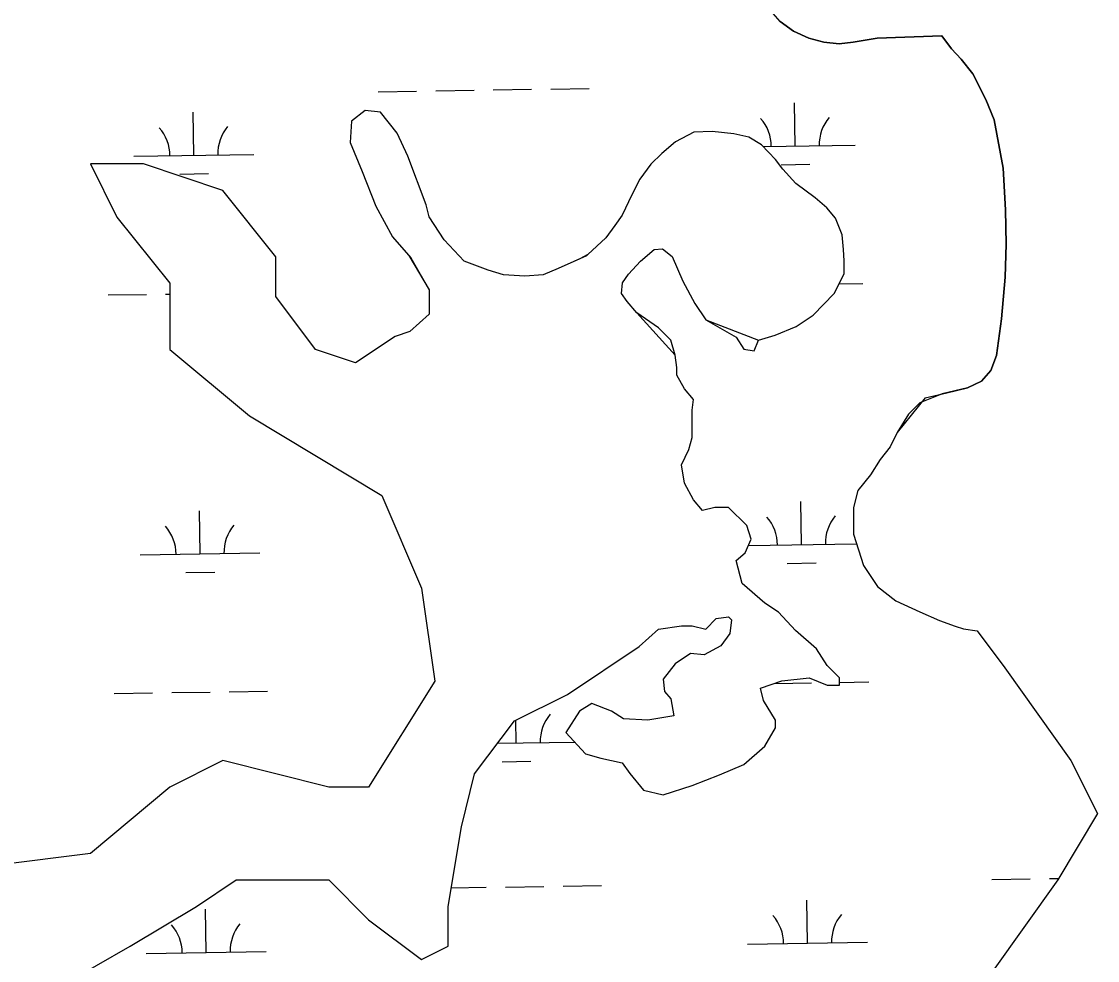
# Model space of a CAD drawing. Extents: x 3823584 to 3861785, y 301729 to 327625.
# Drawn here: x 3845662 to 3846560, y 308167 to 308951 of the extents above; entities that cross this region are included whole.
import ezdxf

# ---------------------------------------------------------------- set-up
doc = ezdxf.new("R2010")
doc.units = 0
for name, color, linetype in [('V-RIVR-GAGE', 7, 'Continuous'), ('V-TOPO-SHOR', 7, 'Continuous'), ('V-WETL-SWMP', 7, 'Continuous')]:
    doc.layers.add(name, color=color, linetype=linetype)

msp = doc.modelspace()

# ---------------------------------------------------------------- linework, layer by layer
at = {"layer": 'V-RIVR-GAGE'}
for p, q in [((3845948.54, 308876.85), (3845937.13, 308867.97)), ((3845961.23, 308875.59), (3845948.54, 308876.85)), ((3845975.18, 308857.82), (3845961.23, 308875.59)), ((3845937.13, 308867.97), (3845935.86, 308850.2)), ((3845984.05, 308838.78), (3845975.18, 308857.82)), ((3845935.86, 308850.2), (3845946.01, 308826.09)), ((3845999.27, 308798.17), (3845984.05, 308838.78)), ((3845763.4, 308832.24), (3845730.65, 308832.24)), ((3845829.75, 308810.11), (3845763.4, 308832.24)), ((3845946.01, 308826.09), (3845957.42, 308796.91)), ((3845957.42, 308796.91), (3845971.37, 308771.52)), ((3846001.81, 308788.02), (3845999.27, 308798.17)), ((3846014.49, 308768.99), (3846001.81, 308788.02)), ((3845971.37, 308771.52), (3845984.91, 308755.72)), ((3846030.98, 308751.22), (3846014.49, 308768.99)), ((3846051.27, 308743.61), (3846030.98, 308751.22)), ((3846127.74, 308753.08), (3846109.62, 308744.87)), ((3846063.96, 308739.8), (3846051.27, 308743.61)), ((3846081.71, 308738.53), (3846063.96, 308739.8)), ((3846096.93, 308739.8), (3846081.71, 308738.53)), ((3846109.62, 308744.87), (3846096.93, 308739.8))]:
    msp.add_line(p, q, dxfattribs=at)
at = {"layer": 'V-TOPO-SHOR'}
for p, q in [((3845730.99, 308832.24), (3845719.17, 308832.24)), ((3845719.17, 308832.24), (3845741.28, 308787.97)), ((3845873.98, 308754.78), (3845829.75, 308810.11)), ((3845741.28, 308787.97), (3845785.52, 308732.64)), ((3845984.91, 308755.72), (3846001.81, 308727.11)), ((3845873.98, 308721.58), (3845873.98, 308754.78)), ((3845785.52, 308732.64), (3845785.52, 308677.32)), ((3845907.16, 308677.32), (3845873.98, 308721.58)), ((3846001.81, 308727.11), (3846001.81, 308706.8)), ((3846001.81, 308706.8), (3845985.87, 308692.51)), ((3846207.27, 308672.54), (3846175.15, 308708.02)), ((3846232.77, 308702.06), (3846276.76, 308685.17)), ((3845985.87, 308692.51), (3845973.5, 308688.38)), ((3845973.5, 308688.38), (3845940.33, 308666.25)), ((3845785.52, 308677.32), (3845851.86, 308621.99)), ((3845940.33, 308666.25), (3845907.16, 308677.32)), ((3846208.54, 308662.39), (3846207.27, 308672.54)), ((3846208.54, 308656.04), (3846208.54, 308662.39)), ((3846214.88, 308644.62), (3846208.54, 308656.04)), ((3846222.49, 308635.74), (3846214.88, 308644.62)), ((3846221.23, 308626.85), (3846222.49, 308635.74)), ((3846415.87, 308636.94), (3846392.48, 308608.03)), ((3845851.86, 308621.99), (3845962.45, 308555.59)), ((3846221.23, 308611.63), (3846221.23, 308626.85)), ((3846221.23, 308604.01), (3846221.23, 308611.63)), ((3846218.69, 308593.86), (3846221.23, 308604.01)), ((3846392.48, 308608.03), (3846386.59, 308596.24)), ((3846212.35, 308581.17), (3846218.69, 308593.86)), ((3846386.59, 308596.24), (3846378.35, 308585.63)), ((3846378.35, 308585.63), (3846370.1, 308572.67)), ((3846214.88, 308565.94), (3846212.35, 308581.17)), ((3846370.1, 308572.67), (3846359.5, 308559.7)), ((3846222.49, 308551.98), (3846214.88, 308565.94)), ((3846359.5, 308559.7), (3846355.96, 308545.56)), ((3845962.45, 308555.59), (3845995.62, 308478.13)), ((3846230.1, 308543.1), (3846222.49, 308551.98)), ((3846240.25, 308545.64), (3846230.1, 308543.1)), ((3846251.66, 308545.64), (3846240.25, 308545.64)), ((3846266.88, 308530.41), (3846251.66, 308545.64)), ((3846355.96, 308545.56), (3846355.96, 308523.16)), ((3846270.69, 308518.99), (3846266.88, 308530.41)), ((3846355.96, 308523.16), (3846364.21, 308497.23)), ((3846265.62, 308507.56), (3846270.69, 308518.99)), ((3846258.01, 308501.22), (3846265.62, 308507.56)), ((3846263.08, 308482.18), (3846258.01, 308501.22)), ((3846364.21, 308497.23), (3846375.99, 308479.55)), ((3845995.62, 308478.13), (3846006.68, 308400.67)), ((3846282.1, 308465.69), (3846263.08, 308482.18)), ((3846375.99, 308479.55), (3846391.3, 308467.77)), ((3846391.3, 308467.77), (3846411.33, 308458.34)), ((3846293.52, 308458.07), (3846282.1, 308465.69)), ((3846232.64, 308444.11), (3846241.52, 308453)), ((3846241.52, 308453), (3846251.66, 308454.26)), ((3846251.66, 308454.26), (3846254.2, 308451.73)), ((3846254.2, 308451.73), (3846252.93, 308440.3)), ((3846307.47, 308442.84), (3846293.52, 308458.07)), ((3846411.33, 308458.34), (3846427.82, 308451.27)), ((3846427.82, 308451.27), (3846440.78, 308446.55)), ((3846177.22, 308429.6), (3846193.32, 308444.11)), ((3846193.32, 308444.11), (3846212.35, 308446.65)), ((3846212.35, 308446.65), (3846221.23, 308446.65)), ((3846221.23, 308446.65), (3846232.64, 308444.11)), ((3846325.23, 308427.61), (3846307.47, 308442.84)), ((3846440.78, 308446.55), (3846447.85, 308444.19)), ((3846447.85, 308444.19), (3846459.15, 308442.47)), ((3846459.15, 308442.47), (3846482.18, 308411.73)), ((3846252.93, 308440.3), (3846245.32, 308430.15)), ((3846117.26, 308389.6), (3846177.22, 308429.6)), ((3846219.96, 308423.81), (3846207.27, 308414.92)), ((3846231.37, 308422.54), (3846219.96, 308423.81)), ((3846245.32, 308430.15), (3846231.37, 308422.54)), ((3846334.1, 308413.65), (3846325.23, 308427.61)), ((3846207.27, 308414.92), (3846197.13, 308402.23)), ((3846344.25, 308403.5), (3846334.1, 308413.65)), ((3846482.18, 308411.73), (3846537.47, 308334.27)), ((3846006.68, 308400.67), (3845951.39, 308312.14)), ((3846197.13, 308402.23), (3846198.4, 308392.08)), ((3846278.3, 308394.62), (3846296.06, 308400.96)), ((3846296.06, 308400.96), (3846318.88, 308403.5)), ((3846318.88, 308403.5), (3846334.1, 308397.16)), ((3846334.1, 308397.16), (3846344.25, 308397.16)), ((3846344.25, 308397.16), (3846344.25, 308403.5)), ((3846073.03, 308367.47), (3846117.26, 308389.6)), ((3846198.4, 308392.08), (3846203.47, 308385.74)), ((3846280.84, 308384.47), (3846278.3, 308394.62)), ((3846137.52, 308381.93), (3846127.37, 308375.58)), ((3846154.01, 308375.58), (3846137.52, 308381.93)), ((3846203.47, 308385.74), (3846206.01, 308371.78)), ((3846290.98, 308367.97), (3846280.84, 308384.47)), ((3846127.37, 308375.58), (3846115.96, 308357.82)), ((3846164.15, 308369.24), (3846154.01, 308375.58)), ((3846184.45, 308367.97), (3846164.15, 308369.24)), ((3846206.01, 308371.78), (3846184.45, 308367.97)), ((3846039.85, 308323.21), (3846073.03, 308367.47)), ((3846282.1, 308346.4), (3846290.98, 308361.62)), ((3846290.98, 308361.62), (3846290.98, 308367.97)), ((3846115.96, 308357.82), (3846132.45, 308340.05)), ((3846264.35, 308331.17), (3846282.1, 308346.4)), ((3845829.75, 308334.27), (3845785.52, 308312.14)), ((3845918.21, 308312.14), (3845829.75, 308334.27)), ((3846132.45, 308340.05), (3846145.13, 308336.24)), ((3846145.13, 308336.24), (3846162.88, 308332.44)), ((3846537.47, 308334.27), (3846559.59, 308290.01)), ((3846162.88, 308332.44), (3846169.23, 308323.55)), ((3846244.05, 308322.28), (3846264.35, 308331.17)), ((3846028.8, 308278.94), (3846039.85, 308323.21)), ((3846169.23, 308323.55), (3846180.64, 308309.59)), ((3846221.23, 308313.4), (3846244.05, 308322.28)), ((3845785.52, 308312.14), (3845719.17, 308256.81)), ((3845951.39, 308312.14), (3845918.21, 308312.14)), ((3846180.64, 308309.59), (3846197.13, 308305.79)), ((3846197.13, 308305.79), (3846221.23, 308313.4)), ((3846559.59, 308290.01), (3846526.42, 308234.68)), ((3846017.74, 308212.55), (3846028.8, 308278.94)), ((3845719.17, 308256.81), (3845630.7, 308245.74)), ((3845807.63, 308212.55), (3845840.81, 308234.68)), ((3845840.81, 308234.68), (3845918.21, 308234.68)), ((3845918.21, 308234.68), (3845951.39, 308201.48)), ((3846526.42, 308234.68), (3846471.12, 308157.22)), ((3845752.34, 308179.35), (3845807.63, 308212.55)), ((3846017.74, 308179.35), (3846017.74, 308212.55)), ((3845951.39, 308201.48), (3845995.62, 308168.28)), ((3845674.93, 308135.09), (3845752.34, 308179.35)), ((3845995.62, 308168.28), (3846017.74, 308179.35))]:
    msp.add_line(p, q, dxfattribs=at)
for points in [[(3846429.59, 308939.27), (3846375.81, 308937.33), (3846355.85, 308933.9), (3846343.99, 308932.49), (3846331.33, 308933.83), (3846318.86, 308937.16), (3846305.79, 308943.05), (3846294.89, 308951.12), (3846285.17, 308962.37)], [(3846415.87, 308636.94), (3846433.83, 308641.34), (3846451.01, 308645.34), (3846462.85, 308650.91), (3846470.53, 308659.82), (3846475.43, 308672.48), (3846479.49, 308703.12), (3846482.54, 308737.9), (3846483.45, 308765.36), (3846482.97, 308794.01), (3846480.89, 308828.78), (3846473.46, 308869.06), (3846466.3, 308886.03), (3846455.57, 308907.53), (3846445.85, 308919.75), (3846437.72, 308928.42), (3846429.59, 308939.27)], [(3846276.76, 308685.17), (3846290.6, 308689.37), (3846308.2, 308696.54), (3846322.22, 308706.09), (3846339.78, 308724.15), (3846348.25, 308740.6), (3846348.21, 308751.29), (3846347.59, 308760.99), (3846346.56, 308773.06), (3846340.98, 308786.9), (3846333.83, 308795.58), (3846323.91, 308804.07), (3846307.84, 308815.89), (3846297.12, 308827.94), (3846290.96, 308836.03), (3846279.24, 308848.07), (3846268.53, 308854.57), (3846256.25, 308857.51), (3846238.04, 308859.23), (3846222.8, 308858.79), (3846207.58, 308850.83), (3846196.13, 308840.9), (3846186.86, 308831.96), (3846177.79, 308819.47), (3846171.1, 308806.38), (3846162.83, 308789.53), (3846156.73, 308780.81), (3846149.43, 308770.69), (3846134.43, 308756.79), (3846127.74, 308753.08)], [(3846175.15, 308708.02), (3846167.21, 308717.5), (3846162.44, 308724.02), (3846163.2, 308733.12), (3846168.33, 308740.27), (3846178.39, 308750.98), (3846189.64, 308760.91), (3846196.57, 308761.33), (3846204.7, 308755.02), (3846213.47, 308734.46), (3846223.62, 308715.89), (3846232.77, 308702.06)]]:
    msp.add_lwpolyline(points, dxfattribs=at)
at = {"layer": 'V-WETL-SWMP'}
for p, q in [((3846294.89, 308951.13), (3846305.79, 308943.05)), ((3846305.79, 308943.05), (3846318.86, 308937.16)), ((3846318.86, 308937.16), (3846331.33, 308933.83)), ((3846355.85, 308933.91), (3846375.81, 308937.33)), ((3846375.81, 308937.33), (3846429.59, 308939.27)), ((3846429.59, 308939.27), (3846437.72, 308928.43)), ((3846331.33, 308933.83), (3846343.99, 308932.49)), ((3846343.99, 308932.49), (3846355.85, 308933.91)), ((3846437.72, 308928.43), (3846445.85, 308919.76)), ((3846445.85, 308919.76), (3846455.57, 308907.54)), ((3846455.57, 308907.54), (3846466.3, 308886.03)), ((3845959.35, 308892.56), (3845991.35, 308893.06)), ((3846007.35, 308893.3), (3846039.34, 308893.8)), ((3846055.34, 308894.04), (3846087.34, 308894.54)), ((3846103.34, 308894.78), (3846135.33, 308895.28)), ((3846307.41, 308847.18), (3846306.85, 308883.18)), ((3846466.3, 308886.03), (3846473.46, 308869.06)), ((3845805.56, 308839.45), (3845805.01, 308875.44)), ((3845948.54, 308876.85), (3845937.13, 308867.97)), ((3845961.23, 308875.59), (3845948.54, 308876.85)), ((3845975.18, 308857.82), (3845961.23, 308875.59)), ((3845937.13, 308867.97), (3845935.86, 308850.2)), ((3846473.46, 308869.06), (3846480.89, 308828.78)), ((3845984.05, 308838.78), (3845975.18, 308857.82)), ((3846222.8, 308858.79), (3846207.58, 308850.83)), ((3846238.04, 308859.23), (3846222.8, 308858.79)), ((3846256.26, 308857.51), (3846238.04, 308859.23)), ((3846268.54, 308854.57), (3846256.26, 308857.51)), ((3846279.24, 308848.07), (3846268.54, 308854.57)), ((3845935.86, 308850.2), (3845946.01, 308826.09)), ((3846207.58, 308850.83), (3846196.13, 308840.9)), ((3846290.96, 308836.04), (3846279.24, 308848.07)), ((3846280.51, 308846.77), (3846357.4, 308847.95)), ((3845755.57, 308838.67), (3845855.55, 308840.22)), ((3845999.27, 308798.17), (3845984.05, 308838.78)), ((3846196.13, 308840.9), (3846186.86, 308831.96)), ((3846297.12, 308827.94), (3846290.96, 308836.04)), ((3845763.4, 308832.24), (3845719.17, 308832.24)), ((3845719.17, 308832.24), (3845741.28, 308787.97)), ((3845829.75, 308810.11), (3845763.4, 308832.24)), ((3846186.86, 308831.96), (3846177.79, 308819.47)), ((3846295.65, 308831.57), (3846319.65, 308831.94)), ((3846307.84, 308815.9), (3846297.12, 308827.94)), ((3846480.89, 308828.78), (3846482.97, 308794.01)), ((3845793.8, 308823.83), (3845817.8, 308824.2)), ((3845946.01, 308826.09), (3845957.42, 308796.91)), ((3846177.79, 308819.47), (3846171.1, 308806.38)), ((3845873.98, 308754.78), (3845829.75, 308810.11)), ((3846323.91, 308804.07), (3846307.84, 308815.9)), ((3846171.1, 308806.38), (3846162.84, 308789.54)), ((3846333.83, 308795.59), (3846323.91, 308804.07)), ((3845957.42, 308796.91), (3845971.37, 308771.52)), ((3846001.81, 308788.02), (3845999.27, 308798.17)), ((3846340.98, 308786.9), (3846333.83, 308795.59)), ((3846482.97, 308794.01), (3846483.45, 308765.37)), ((3845741.28, 308787.97), (3845785.52, 308732.64)), ((3846014.49, 308768.99), (3846001.81, 308788.02)), ((3846162.84, 308789.54), (3846156.73, 308780.81)), ((3846346.56, 308773.06), (3846340.98, 308786.9)), ((3846156.73, 308780.81), (3846149.43, 308770.69)), ((3846347.59, 308760.99), (3846346.56, 308773.06)), ((3845971.37, 308771.52), (3845986.59, 308753.76)), ((3846030.98, 308751.22), (3846014.49, 308768.99)), ((3846149.43, 308770.69), (3846134.43, 308756.79)), ((3846483.45, 308765.37), (3846482.54, 308737.9)), ((3846133.2, 308755.56), (3846109.62, 308744.87)), ((3846134.43, 308756.79), (3846133.2, 308755.56)), ((3846178.39, 308750.99), (3846189.64, 308760.92)), ((3846189.64, 308760.92), (3846196.57, 308761.33)), ((3846196.57, 308761.33), (3846204.7, 308755.02)), ((3846348.21, 308751.29), (3846347.59, 308760.99)), ((3845873.98, 308721.58), (3845873.98, 308754.78)), ((3845986.59, 308753.76), (3846001.81, 308727.11)), ((3846051.27, 308743.61), (3846030.98, 308751.22)), ((3846168.33, 308740.27), (3846178.39, 308750.99)), ((3846204.7, 308755.02), (3846213.47, 308734.46)), ((3846348.24, 308740.61), (3846348.21, 308751.29)), ((3846063.96, 308739.8), (3846051.27, 308743.61)), ((3846081.71, 308738.53), (3846063.96, 308739.8)), ((3846096.93, 308739.8), (3846081.71, 308738.53)), ((3846109.62, 308744.87), (3846096.93, 308739.8)), ((3846163.2, 308733.13), (3846168.33, 308740.27)), ((3846339.78, 308724.15), (3846348.24, 308740.61)), ((3846482.54, 308737.9), (3846479.49, 308703.12)), ((3845785.52, 308732.64), (3845785.52, 308677.32)), ((3846162.44, 308724.02), (3846163.2, 308733.13)), ((3846213.47, 308734.46), (3846223.62, 308715.89)), ((3846343.97, 308732.3), (3846363.77, 308732.61)), ((3845733.94, 308722.9), (3845765.94, 308723.39)), ((3845781.94, 308723.64), (3845785.52, 308723.69)), ((3845907.16, 308677.32), (3845873.98, 308721.58)), ((3846001.81, 308727.11), (3846001.81, 308706.8)), ((3846167.21, 308717.5), (3846162.44, 308724.02)), ((3846322.22, 308706.09), (3846339.78, 308724.15)), ((3846175.15, 308708.03), (3846167.21, 308717.5)), ((3846223.62, 308715.89), (3846232.77, 308702.06)), ((3846001.81, 308706.8), (3845985.87, 308692.51)), ((3846193.32, 308695.38), (3846175.15, 308708.03)), ((3846232.77, 308702.06), (3846258.01, 308687.77)), ((3846308.2, 308696.55), (3846322.22, 308706.09)), ((3846479.49, 308703.12), (3846475.43, 308672.48)), ((3845985.87, 308692.51), (3845973.5, 308688.38)), ((3846203.47, 308685.23), (3846193.32, 308695.38)), ((3846290.6, 308689.37), (3846308.2, 308696.55)), ((3845973.5, 308688.38), (3845940.33, 308666.25)), ((3846207.27, 308672.54), (3846203.47, 308685.23)), ((3846258.01, 308687.77), (3846264.35, 308677.62)), ((3846273.23, 308676.35), (3846276.76, 308685.17)), ((3846276.76, 308685.17), (3846290.6, 308689.37)), ((3845785.52, 308677.32), (3845851.86, 308621.99)), ((3845940.33, 308666.25), (3845907.16, 308677.32)), ((3846264.35, 308677.62), (3846273.23, 308676.35)), ((3846208.54, 308662.39), (3846207.27, 308672.54)), ((3846475.43, 308672.48), (3846470.53, 308659.83)), ((3846208.54, 308656.04), (3846208.54, 308662.39)), ((3846470.53, 308659.83), (3846462.85, 308650.91)), ((3846214.88, 308644.62), (3846208.54, 308656.04)), ((3846462.85, 308650.91), (3846451.01, 308645.34)), ((3846222.49, 308635.74), (3846214.88, 308644.62)), ((3846425.35, 308638.5), (3846411.33, 308632.78)), ((3846429.99, 308640.4), (3846425.35, 308638.5)), ((3846451.01, 308645.34), (3846429.99, 308640.4)), ((3846221.23, 308626.85), (3846222.49, 308635.74)), ((3846411.33, 308632.78), (3846401.91, 308623.35)), ((3845851.86, 308621.99), (3845962.45, 308555.59)), ((3846221.23, 308611.63), (3846221.23, 308626.85)), ((3846401.91, 308623.35), (3846392.48, 308608.03)), ((3846221.23, 308604.01), (3846221.23, 308611.63)), ((3846218.69, 308593.86), (3846221.23, 308604.01)), ((3846392.48, 308608.03), (3846386.59, 308596.24)), ((3846212.35, 308581.17), (3846218.69, 308593.86)), ((3846386.59, 308596.24), (3846378.35, 308585.63)), ((3846378.35, 308585.63), (3846370.1, 308572.67)), ((3846214.88, 308565.94), (3846212.35, 308581.17)), ((3846370.1, 308572.67), (3846359.5, 308559.7)), ((3846222.49, 308551.98), (3846214.88, 308565.94)), ((3846359.5, 308559.7), (3846355.96, 308545.56)), ((3845962.45, 308555.59), (3845995.62, 308478.13)), ((3846230.1, 308543.1), (3846222.49, 308551.98)), ((3846312.54, 308514.55), (3846311.98, 308550.54)), ((3845810.69, 308506.81), (3845810.13, 308542.81)), ((3846240.25, 308545.64), (3846230.1, 308543.1)), ((3846251.66, 308545.64), (3846240.25, 308545.64)), ((3846266.88, 308530.41), (3846251.66, 308545.64)), ((3846355.96, 308545.56), (3846355.96, 308523.16)), ((3846270.69, 308518.99), (3846266.88, 308530.41)), ((3846355.96, 308523.16), (3846364.21, 308497.23)), ((3846265.62, 308507.56), (3846270.69, 308518.99)), ((3846268.42, 308513.87), (3846358.48, 308515.26)), ((3845760.7, 308506.04), (3845860.68, 308507.58)), ((3846258.01, 308501.22), (3846265.62, 308507.56)), ((3846263.08, 308482.18), (3846258.01, 308501.22)), ((3846300.78, 308498.93), (3846324.77, 308499.3)), ((3846364.21, 308497.23), (3846375.99, 308479.55)), ((3845798.93, 308491.2), (3845822.93, 308491.57)), ((3845995.62, 308478.13), (3846006.68, 308400.67)), ((3846282.1, 308465.69), (3846263.08, 308482.18)), ((3846375.99, 308479.55), (3846391.3, 308467.77)), ((3846391.3, 308467.77), (3846411.33, 308458.34)), ((3846293.52, 308458.07), (3846282.1, 308465.69)), ((3846232.64, 308444.11), (3846241.52, 308453)), ((3846241.52, 308453), (3846251.66, 308454.26)), ((3846251.66, 308454.26), (3846254.2, 308451.73)), ((3846254.2, 308451.73), (3846252.93, 308440.3)), ((3846307.47, 308442.84), (3846293.52, 308458.07)), ((3846411.33, 308458.34), (3846427.82, 308451.27)), ((3846427.82, 308451.27), (3846440.78, 308446.55)), ((3846177.22, 308429.6), (3846193.32, 308444.11)), ((3846193.32, 308444.11), (3846212.35, 308446.65)), ((3846212.35, 308446.65), (3846221.23, 308446.65)), ((3846221.23, 308446.65), (3846232.64, 308444.11)), ((3846325.23, 308427.61), (3846307.47, 308442.84)), ((3846440.78, 308446.55), (3846447.85, 308444.19)), ((3846447.85, 308444.19), (3846459.15, 308442.47)), ((3846459.15, 308442.47), (3846482.18, 308411.73)), ((3846252.93, 308440.3), (3846245.32, 308430.15)), ((3846117.26, 308389.6), (3846177.22, 308429.6)), ((3846219.96, 308423.81), (3846207.27, 308414.92)), ((3846231.37, 308422.54), (3846219.96, 308423.81)), ((3846245.32, 308430.15), (3846231.37, 308422.54)), ((3846334.1, 308413.65), (3846325.23, 308427.61)), ((3846207.27, 308414.92), (3846197.13, 308402.23)), ((3846344.25, 308403.5), (3846334.1, 308413.65)), ((3846482.18, 308411.73), (3846537.47, 308334.27)), ((3846006.68, 308400.67), (3845951.39, 308312.14)), ((3846197.13, 308402.23), (3846198.4, 308392.08)), ((3846278.3, 308394.62), (3846296.06, 308400.96)), ((3846289.86, 308398.75), (3846320.91, 308399.23)), ((3846296.06, 308400.96), (3846318.88, 308403.5)), ((3846318.88, 308403.5), (3846334.1, 308397.16)), ((3846334.1, 308397.16), (3846344.25, 308397.16)), ((3846344.25, 308397.16), (3846344.25, 308403.5)), ((3846344.25, 308399.59), (3846368.9, 308399.97)), ((3845739.07, 308390.26), (3845771.07, 308390.75)), ((3845787.06, 308391), (3845819.06, 308391.49)), ((3845835.06, 308391.74), (3845867.05, 308392.23)), ((3846073.03, 308367.47), (3846117.26, 308389.6)), ((3846198.4, 308392.08), (3846203.47, 308385.74)), ((3846280.84, 308384.47), (3846278.3, 308394.62)), ((3846137.52, 308381.93), (3846127.37, 308375.58)), ((3846154.01, 308375.58), (3846137.52, 308381.93)), ((3846203.47, 308385.74), (3846206.01, 308371.78)), ((3846290.98, 308367.97), (3846280.84, 308384.47)), ((3846127.37, 308375.58), (3846115.96, 308357.82)), ((3846164.15, 308369.24), (3846154.01, 308375.58)), ((3846184.45, 308367.97), (3846164.15, 308369.24)), ((3846206.01, 308371.78), (3846184.45, 308367.97)), ((3846039.85, 308323.21), (3846073.03, 308367.47)), ((3846074.59, 308349), (3846074.3, 308368.1)), ((3846282.1, 308346.4), (3846290.98, 308361.62)), ((3846290.98, 308361.62), (3846290.98, 308367.97)), ((3846115.96, 308357.82), (3846132.45, 308340.05)), ((3846059, 308348.76), (3846123.44, 308349.75)), ((3846264.35, 308331.17), (3846282.1, 308346.4)), ((3845829.75, 308334.27), (3845785.52, 308312.14)), ((3845918.21, 308312.14), (3845829.75, 308334.27)), ((3846062.83, 308333.38), (3846086.83, 308333.75)), ((3846132.45, 308340.05), (3846145.13, 308336.24)), ((3846145.13, 308336.24), (3846162.88, 308332.44)), ((3846537.47, 308334.27), (3846559.59, 308290.01)), ((3846162.88, 308332.44), (3846169.23, 308323.55)), ((3846244.05, 308322.28), (3846264.35, 308331.17)), ((3846028.8, 308278.94), (3846039.85, 308323.21)), ((3846169.23, 308323.55), (3846180.64, 308309.59)), ((3846221.23, 308313.4), (3846244.05, 308322.28)), ((3845785.52, 308312.14), (3845719.17, 308256.81)), ((3845951.39, 308312.14), (3845918.21, 308312.14)), ((3846180.64, 308309.59), (3846197.13, 308305.79)), ((3846197.13, 308305.79), (3846221.23, 308313.4)), ((3846559.59, 308290.01), (3846526.42, 308234.68)), ((3846017.74, 308212.55), (3846028.8, 308278.94)), ((3845719.17, 308256.81), (3845630.7, 308245.74)), ((3845807.63, 308212.55), (3845840.81, 308234.68)), ((3845840.81, 308234.68), (3845918.21, 308234.68)), ((3845918.21, 308234.68), (3845951.39, 308201.48)), ((3846526.42, 308234.68), (3846471.12, 308157.22)), ((3846471.46, 308235.03), (3846503.45, 308235.53)), ((3846519.45, 308235.77), (3846527.14, 308235.89)), ((3846020.32, 308228.08), (3846049.6, 308228.53)), ((3846065.6, 308228.77), (3846097.59, 308229.27)), ((3846113.59, 308229.51), (3846145.59, 308230.01)), ((3846317.67, 308181.91), (3846317.11, 308217.91)), ((3845752.34, 308179.35), (3845807.63, 308212.55)), ((3845815.82, 308174.17), (3845815.26, 308210.17)), ((3846017.74, 308179.35), (3846017.74, 308212.55)), ((3845951.39, 308201.48), (3845995.62, 308168.28)), ((3846267.67, 308181.14), (3846367.66, 308182.68)), ((3845674.93, 308135.09), (3845752.34, 308179.35)), ((3845765.82, 308173.4), (3845865.81, 308174.95)), ((3845995.62, 308168.28), (3846017.74, 308179.35))]:
    msp.add_line(p, q, dxfattribs=at)
for centre, start, end in [((3845860.79, 308840.77), 140.11153, 181.65519), ((3846252.17, 308846.81), 0.11154, 41.6552), ((3846362.64, 308848.51), 140.11153, 181.65519), ((3845750.32, 308839.07), 0.11154, 41.6552), ((3845865.92, 308508.14), 140.11153, 181.65519), ((3846257.29, 308514.17), 0.11154, 41.6552), ((3846367.77, 308515.87), 140.11153, 181.65519), ((3845755.45, 308506.43), 0.11154, 41.6552), ((3846129.82, 308350.32), 140.11153, 181.65519), ((3846262.42, 308181.54), 0.11154, 41.6552), ((3846372.9, 308183.24), 140.11153, 181.65519), ((3845760.57, 308173.8), 0.11154, 41.6552), ((3845871.05, 308175.5), 140.11153, 181.65519)]:
    msp.add_arc(centre, 35.25, start, end, dxfattribs=at)

doc.saveas('drawing.dxf')
